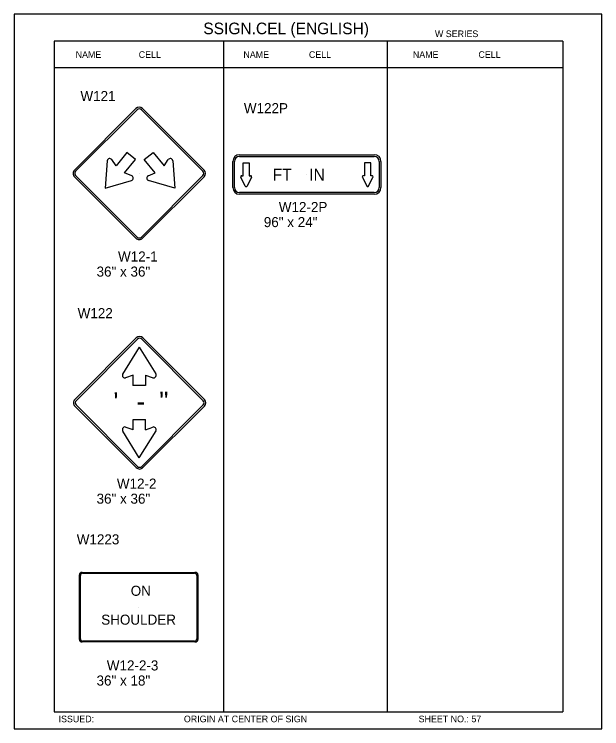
# Model space of a CAD drawing. Extents: x -5299 to 22597, y -19549 to -1808.
# Drawn here: x 1769 to 2470, y -6387 to -5535 of the extents above; entities that cross this region are included whole.
import ezdxf

# ---------------------------------------------------------------- set-up
doc = ezdxf.new("R2010")
doc.units = 0
for name, color, linetype in [('Level 1', 7, 'Continuous'), ('Level 2', 7, 'Continuous'), ('Level 3', 7, 'Continuous'), ('Level 62', 7, 'Continuous')]:
    doc.layers.add(name, color=color, linetype=linetype)

msp = doc.modelspace()

# ---------------------------------------------------------------- linework, layer by layer
at = {"layer": 'Level 1'}
for p, q in [((2423.7, -5567.18), (1816.68, -5567.18)), ((1816.68, -5567.18), (1816.68, -6367.18)), ((2019.02, -5567.18), (2019.02, -6367.18)), ((2214.15, -5567.18), (2214.15, -6367.18)), ((2423.7, -5567.18), (2423.7, -6367.18)), ((2423.7, -5598.85), (1816.68, -5598.85)), ((2423.7, -5598.85), (1816.68, -5598.85)), ((1840.96, -5720.9), (1914.33, -5647.53)), ((1842.37, -5722.32), (1915.75, -5648.95)), ((1920.84, -5648.95), (1994.21, -5722.32)), ((1922.25, -5647.53), (1995.63, -5720.9)), ((1903.61, -5699.77), (1890.57, -5715.95)), ((1913.98, -5708.15), (1903.61, -5699.77)), ((1924.36, -5708.15), (1934.73, -5699.77)), ((1934.73, -5699.77), (1947.86, -5715.95)), ((1880.1, -5709.67), (1877.63, -5742.5)), ((1890.57, -5715.95), (1885.43, -5708.34)), ((1900.85, -5724.32), (1913.98, -5708.15)), ((1937.49, -5724.32), (1924.36, -5708.15)), ((1947.86, -5715.95), (1952.9, -5708.34)), ((1958.24, -5709.67), (1960.71, -5742.5)), ((2030, -5741.71), (2030, -5710.51)), ((2032, -5741.71), (2032, -5710.51)), ((2038, -5702.51), (2198.8, -5702.51)), ((2038, -5704.51), (2198.8, -5704.51)), ((2204.8, -5710.51), (2204.8, -5741.71)), ((2206.8, -5710.51), (2206.8, -5741.71)), ((2042.32, -5712.06), (2049.52, -5712.06)), ((2042.32, -5727.66), (2042.32, -5712.06)), ((2049.52, -5712.06), (2049.52, -5727.66)), ((2194.49, -5712.06), (2187.29, -5712.06)), ((2187.29, -5712.06), (2187.29, -5727.66)), ((2194.49, -5727.66), (2194.49, -5712.06)), ((1915.75, -5800.78), (1842.37, -5727.41)), ((1909.41, -5727.75), (1900.85, -5724.32)), ((1918.16, -5724.61), (1918.16, -5724.61)), ((1994.21, -5727.41), (1920.84, -5800.78)), ((1929.02, -5727.75), (1937.49, -5724.32)), ((2040.66, -5727.66), (2042.32, -5727.66)), ((2049.52, -5727.66), (2051.17, -5727.66)), ((2118.48, -5726.11), (2118.48, -5726.11)), ((2187.29, -5727.66), (2185.63, -5727.66)), ((2196.14, -5727.66), (2194.49, -5727.66)), ((1914.33, -5802.2), (1840.96, -5728.82)), ((1877.63, -5742.5), (1909.22, -5733.27)), ((1995.63, -5728.82), (1922.25, -5802.2)), ((1960.71, -5742.5), (1929.21, -5733.27)), ((2044.84, -5739.91), (2039.58, -5729.39)), ((2052.25, -5729.39), (2046.99, -5739.91)), ((2184.55, -5729.39), (2189.81, -5739.91)), ((2191.96, -5739.91), (2197.22, -5729.39)), ((2198.8, -5747.71), (2038, -5747.71)), ((2198.8, -5749.71), (2038, -5749.71)), ((1841.42, -5994.57), (1914.8, -5921.2)), ((1842.84, -5995.99), (1916.21, -5922.61)), ((1921.3, -5922.61), (1994.68, -5995.99)), ((1922.72, -5921.2), (1996.09, -5994.57)), ((1918.29, -5932.03), (1898.25, -5964.21)), ((1918.29, -5932.03), (1938, -5963.78)), ((1910.91, -5965.57), (1902.06, -5968.76)), ((1910.83, -5965.57), (1910.83, -5977.86)), ((1925.62, -5965.54), (1933.71, -5968.44)), ((1925.62, -5965.54), (1925.62, -5977.86)), ((1925.62, -5977.86), (1910.83, -5977.86)), ((1918.65, -5998.09), (1918.65, -5998.09)), ((1914.8, -6075.87), (1841.42, -6002.49)), ((1916.21, -6074.45), (1842.84, -6001.08)), ((1994.68, -6001.08), (1921.3, -6074.45)), ((1996.09, -6002.49), (1922.72, -6075.87)), ((1910.96, -6030.73), (1910.96, -6018.4)), ((1910.96, -6018.4), (1925.74, -6018.4)), ((1925.74, -6030.7), (1925.74, -6018.4)), ((1918.29, -6064.24), (1898.58, -6032.48)), ((1910.96, -6030.73), (1902.87, -6027.82)), ((1918.29, -6064.24), (1938.33, -6032.06)), ((1925.66, -6030.7), (1934.52, -6027.51)), ((1846.81, -6281.08), (1846.81, -6203.68)), ((1848.12, -6280.26), (1848.12, -6204.5)), ((1850.35, -6200.92), (1984.83, -6200.92)), ((1851.39, -6201.94), (1983.79, -6201.94)), ((1987.06, -6204.5), (1987.06, -6280.26)), ((1988.37, -6203.68), (1988.37, -6281.08)), ((1917.66, -6242.62), (1917.66, -6242.62)), ((1984.83, -6283.85), (1850.35, -6283.85)), ((1983.79, -6282.82), (1851.39, -6282.82)), ((1816.68, -6367.18), (2423.7, -6367.18))]:
    msp.add_line(p, q, dxfattribs=at)
for centre, radius, start, end in [((1918.29, -5651.49), 5.6, 45, 134.99942), ((1918.29, -5651.49), 3.6, 45, 134.99942), ((1883.04, -5709.97), 2.91, 33.58111, 174.49138), ((1955.31, -5709.97), 2.91, 5.50862, 146.41889), ((2038, -5710.51), 8, 90, 180), ((2038, -5710.51), 6, 90, 180), ((2198.8, -5710.51), 8, 0, 90), ((2198.8, -5710.51), 6, 0, 90), ((1844.92, -5724.86), 5.6, 134.99942, 224.99981), ((1844.92, -5724.86), 3.6, 134.99942, 224.99981), ((1908.22, -5730.47), 2.96, 289.00813, 66.85181), ((1930.14, -5730.47), 2.96, 113.14819, 250.99188), ((1991.67, -5724.86), 3.6, 315.00019, 45), ((1991.67, -5724.86), 5.6, 315.00019, 45), ((2040.66, -5728.86), 1.2, 90, 206.56505), ((2051.17, -5728.86), 1.2, 333.43495, 90), ((2185.63, -5728.86), 1.2, 90, 206.56505), ((2196.14, -5728.86), 1.2, 333.43495, 90), ((2038, -5741.71), 8, 180, 270), ((2038, -5741.71), 6, 180, 270), ((2045.92, -5739.37), 1.2, 206.56505, 333.43495), ((2190.89, -5739.37), 1.2, 206.56505, 333.43495), ((2198.8, -5741.71), 6, 270, 0), ((2198.8, -5741.71), 8, 270, 0), ((1918.29, -5798.24), 5.6, 224.99981, 315.00019), ((1918.29, -5798.24), 3.6, 224.99981, 315.00019), ((1918.76, -5925.16), 5.6, 45, 134.99942), ((1918.76, -5925.16), 3.6, 45, 134.99942), ((1845.38, -5998.53), 5.6, 134.99942, 224.99981), ((1845.38, -5998.53), 3.6, 134.99942, 224.99981), ((1992.13, -5998.53), 3.6, 315.00019, 45), ((1992.13, -5998.53), 5.6, 315.00019, 45), ((1918.76, -6071.91), 5.6, 224.99981, 315.00019), ((1918.76, -6071.91), 3.6, 224.99981, 315.00019)]:
    msp.add_arc(centre, radius, start, end, dxfattribs=at)
for centre, major_axis, ratio, start_param, end_param in [((1901.26, -5965.49), (0, 3.4), 0.9, 1.206698, 3.405862), ((1935.32, -5965.49), (0, 3.43), 0.9, 2.598928, 5.230544), ((1901.26, -6030.78), (0, -3.43), 0.9, 2.598928, 5.230544), ((1935.32, -6030.78), (0, -3.4), 0.9, 1.206698, 3.405861), ((1850.35, -6203.68), (-3.54, 0), 0.781047, 4.712389, 6.283185), ((1851.39, -6204.5), (-3.27, 0), 0.781048, 4.712389, 6.283185), ((1983.78, -6204.5), (-3.27, 0), 0.781048, 3.141593, 4.712389), ((1984.83, -6203.68), (-3.54, 0), 0.781047, 3.141593, 4.712389), ((1850.35, -6281.08), (3.54, 0), 0.781047, 3.141593, 4.712389), ((1851.39, -6280.26), (3.27, 0), 0.781048, 3.141593, 4.712389), ((1983.78, -6280.26), (3.27, 0), 0.781048, 4.712389, 6.283185), ((1984.83, -6281.08), (3.54, 0), 0.781047, 4.712389, 6.283185)]:
    msp.add_ellipse(centre, major_axis=major_axis, ratio=ratio, start_param=start_param, end_param=end_param, dxfattribs=at)
at = {"layer": 'Level 62'}
msp.add_lwpolyline([(1769.18, -6387.37), (2470.22, -6387.37), (2470.22, -5534.99), (1769.18, -5534.99)], close=True, dxfattribs=at)

# ---------------------------------------------------------------- texts
at = {"layer": 'Level 1'}
for s, height, p in [('   FT    IN', 14, (2061.84, -5733.36)), ("  '", 22.851, (1870.56, -6008.85)), ('-  "', 22.851, (1915.12, -6008.26)), ('ON', 12, (1908.16, -6228.82)), ('SHOULDER', 12, (1872.94, -6263.27))]:
    msp.add_text(s, height=height, dxfattribs=at).set_placement(p)
at = {"layer": 'Level 2'}
for s, p in [('W121', (1848.13, -5638.53)), ('W122P', (2043.18, -5652.98)), ('W122', (1844.81, -5897.58)), ('W1223', (1843.73, -6167.44))]:
    msp.add_text(s, height=12, dxfattribs=at).set_placement(p)
at = {"layer": 'Level 3'}
for s, height, p in [('SSIGN.CEL (ENGLISH)', 13.8566, (1994.76, -5558.79)), ('W SERIES', 7.918, (2271.2, -5562.23)), ('NAME', 7.918, (1842.45, -5587.01)), ('CELL', 7.918, (1917.67, -5587.01)), ('NAME', 7.918, (2042.61, -5587.01)), ('CELL', 7.918, (2120.79, -5587.01)), ('NAME', 7.918, (2244.85, -5587.01)), ('CELL', 7.918, (2323.11, -5587.01)), ('W12-2P', 12, (2084.85, -5770.92)), ('96" x 24"', 12, (2066.95, -5788.92)), ('W12-1', 12, (1892.98, -5829.97)), ('36" x 36"', 12, (1867.38, -5847.97)), ('W12-2', 12, (1891.61, -6100.92)), ('36" x 36"', 12, (1867.38, -6118.92)), ('W12-2-3', 12, (1879.6, -6317.88)), ('36" x 18"', 12, (1867.36, -6335.88)), ('ISSUED:', 7.918, (1822.05, -6379.67)), ('ORIGIN AT CENTER OF SIGN', 7.9181, (1971.58, -6379.67)), ('SHEET NO.: 57', 7.918, (2251.74, -6379.67))]:
    msp.add_text(s, height=height, dxfattribs=at).set_placement(p)

doc.saveas('drawing.dxf')
